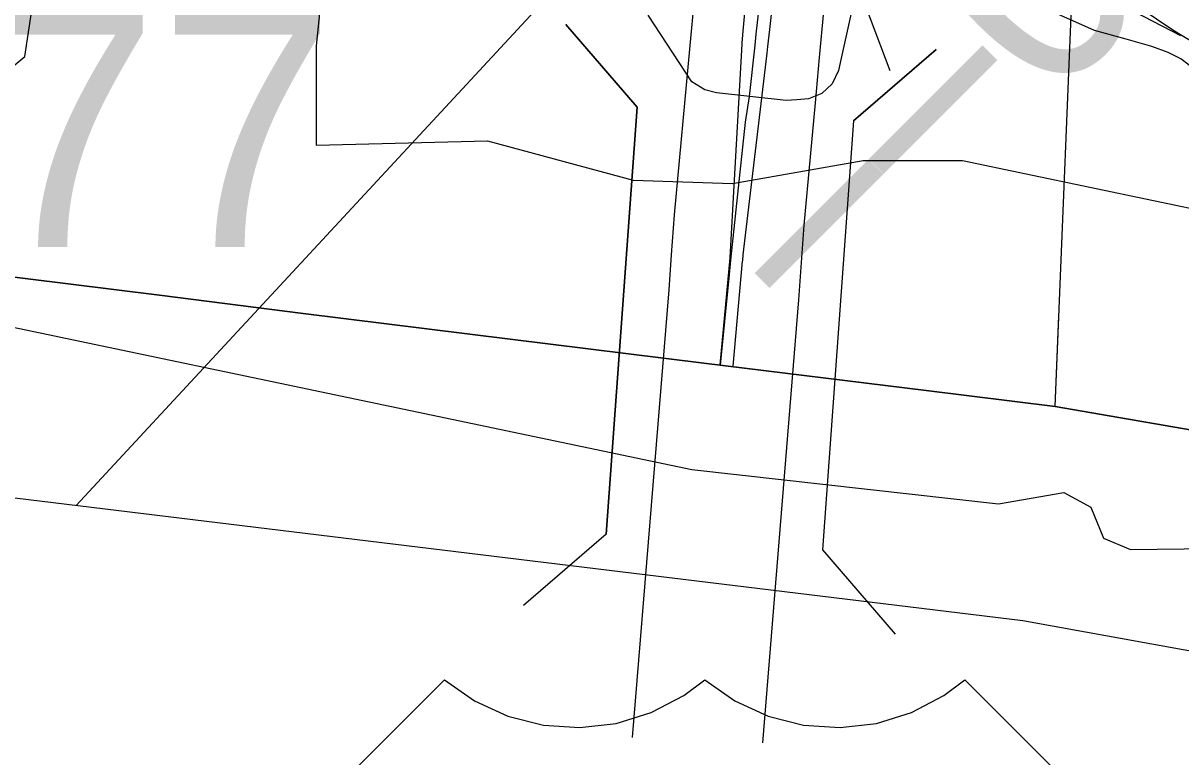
# Model space of a CAD drawing. Extents: x -157.2 to -99.3, y 12.2 to 46.2.
# Drawn here: x -149.088 to -148.554, y 35.978 to 36.316 of the extents above; entities that cross this region are included whole.
import ezdxf

# ---------------------------------------------------------------- set-up
doc = ezdxf.new("R2010")
doc.units = 0
for name, color, linetype in [('tdCoCityStreetMinor', 7, 'Continuous'), ('tdCoClipBndry', 7, 'Continuous'), ('tdCoCoBndry', 7, 'Continuous'), ('tdCoCorpBndry', 7, 'Continuous'), ('tdCoDivCarto', 7, 'Continuous'), ('tdCoHydroRiver', 7, 'Continuous'), ('tdCoInt', 7, 'Continuous'), ('tdCoIntRamp', 7, 'Continuous'), ('tdCoPriCL', 7, 'Continuous'), ('tdCoPriDiv', 7, 'Continuous'), ('tdCoSectLine', 7, 'Continuous'), ('tdCoSectLinePart', 7, 'Continuous'), ('tdCoShieldUsRte', 7, 'Continuous'), ('tdCoStBndry', 7, 'Continuous'), ('tdCoStBndryPart', 7, 'Continuous'), ('tdCoStrucDivPri', 7, 'Continuous'), ('tdCoStrucPriMaintName', 7, 'Continuous'), ('tdCoStrucSec', 7, 'Continuous'), ('tdCoTwpBndryShd', 7, 'Continuous'), ('tdStHwyPriRefPost1', 7, 'Continuous'), ('tdStHwyPriRefPost5', 7, 'Continuous')]:
    doc.layers.add(name, color=color, linetype=linetype)

msp = doc.modelspace()

# ---------------------------------------------------------------- linework, layer by layer
at = {"layer": 'tdCoCityStreetMinor'}
for points in [[(-148.53083, 36.276), (-148.54061, 36.28823), (-148.54744, 36.29466), (-148.55407, 36.29968), (-148.55981, 36.30273), (-148.56746, 36.30544), (-148.57929, 36.3089), (-148.59384, 36.31284), (-148.62491, 36.32665), (-148.66363, 36.34317), (-148.67152, 36.34589), (-148.67744, 36.34687), (-148.68854, 36.3449), (-148.69717, 36.33948), (-148.70235, 36.33356), (-148.70457, 36.32788), (-148.7107, 36.30009)], [(-148.73115, 36.28089), (-148.73613, 36.28054), (-148.76819, 36.28399), (-148.77362, 36.28547), (-148.77954, 36.28917), (-148.79976, 36.31999)], [(-148.7107, 36.30009), (-148.71197, 36.29435), (-148.71493, 36.28818), (-148.71961, 36.28374), (-148.72578, 36.28128), (-148.73115, 36.28089)]]:
    msp.add_lwpolyline(points, dxfattribs=at)
at = {"layer": 'tdCoClipBndry'}
msp.add_lwpolyline([(-147.25054, 33.70952), (-147.24775, 34.07296), (-147.25857, 34.18458), (-147.26935, 34.41243), (-147.30503, 34.63993), (-147.34667, 34.81211), (-147.35749, 34.88891), (-147.37587, 34.95785), (-147.39974, 35.04582), (-147.4935, 35.27494), (-147.56118, 35.41328), (-147.66993, 35.57207), (-147.82096, 35.73684), (-147.89948, 35.80515), (-148.07214, 35.90589), (-148.15095, 35.92571), (-148.2271, 35.9556), (-148.37612, 35.99492), (-148.62697, 36.04036), (-149.37009, 36.13081), (-149.77127, 36.20598)], dxfattribs=at)
at = {"layer": 'tdCoCoBndry'}
msp.add_lwpolyline([(-148.52392, 36.1241), (-148.612, 36.13924), (-148.67145, 36.14661), (-148.77412, 36.15933), (-148.8634, 36.17039), (-148.95889, 36.18222), (-149.0251, 36.1907), (-149.10833, 36.20099), (-149.20431, 36.21067), (-149.26689, 36.21793), (-149.35801, 36.23004), (-149.45096, 36.24519), (-149.5427, 36.26641), (-149.58705, 36.2755), (-149.70004, 36.29732)], dxfattribs=at)
at = {"layer": 'tdCoCorpBndry'}
msp.add_lwpolyline([(-149.69967, 36.29732), (-149.58667, 36.2755), (-149.54232, 36.26641), (-149.45058, 36.24519), (-149.35763, 36.23004), (-149.26651, 36.21793), (-149.20394, 36.21067), (-149.10795, 36.20099), (-149.02472, 36.1907), (-148.95851, 36.18222), (-148.86302, 36.17039), (-148.77374, 36.15933), (-148.67107, 36.14661), (-148.61163, 36.13924), (-148.52354, 36.1241)], dxfattribs=at)
at = {"layer": 'tdCoDivCarto'}
for points in [[(-148.75306, 36.3441), (-148.75374, 36.33854), (-148.7565, 36.30734), (-148.75655, 36.30651)], [(-148.75306, 36.3441), (-148.75374, 36.33854), (-148.7565, 36.30734), (-148.75655, 36.30651)], [(-148.74367, 36.31336), (-148.74038, 36.34257)], [(-148.74367, 36.31336), (-148.74038, 36.34257)], [(-148.74455, 36.30552), (-148.74367, 36.31336)], [(-148.74455, 36.30552), (-148.74367, 36.31336)], [(-148.75655, 36.30651), (-148.7602, 36.2411)], [(-148.75655, 36.30651), (-148.7602, 36.2411)], [(-148.75222, 36.24035), (-148.7449, 36.30237), (-148.74455, 36.30552)], [(-148.75222, 36.24035), (-148.7449, 36.30237), (-148.74455, 36.30552)], [(-148.7602, 36.2411), (-148.76205, 36.208), (-148.76206, 36.20788), (-148.76671, 36.15846)], [(-148.7602, 36.2411), (-148.76205, 36.208), (-148.76206, 36.20788), (-148.76671, 36.15846)], [(-148.75615, 36.2063), (-148.75612, 36.20664), (-148.75588, 36.20932), (-148.75222, 36.24035)], [(-148.75615, 36.2063), (-148.75612, 36.20664), (-148.75588, 36.20932), (-148.75222, 36.24035)], [(-148.76059, 36.15783), (-148.76059, 36.1579), (-148.75615, 36.2063)], [(-148.76059, 36.15783), (-148.76059, 36.1579), (-148.75615, 36.2063)], [(-148.7606, 36.15771), (-148.76059, 36.15783)], [(-148.7606, 36.15771), (-148.76059, 36.15783)]]:
    msp.add_lwpolyline(points, dxfattribs=at)
at = {"layer": 'tdCoHydroRiver'}
for points in [[(-149.73782, 36.43221), (-149.50997, 36.40226), (-149.44124, 36.38094), (-149.36218, 36.33874), (-149.31694, 36.32297), (-149.18009, 36.30878), (-149.10022, 36.29024), (-149.08723, 36.30085), (-149.07291, 36.3967), (-149.05079, 36.39751), (-148.96608, 36.38197), (-148.9458, 36.37495), (-148.95289, 36.3057), (-148.95288, 36.2599), (-148.87388, 36.26192), (-148.80662, 36.24381), (-148.7609, 36.24224), (-148.70056, 36.2528), (-148.65478, 36.2528), (-148.53723, 36.22822)], [(-149.64975, 36.28388), (-149.60756, 36.27138), (-149.56047, 36.26344), (-149.48739, 36.23091), (-149.39518, 36.20405), (-149.33532, 36.20041), (-149.23882, 36.20657), (-148.77961, 36.11022), (-148.63808, 36.09429), (-148.60791, 36.09957), (-148.59552, 36.09282), (-148.58969, 36.07841), (-148.57724, 36.07324), (-148.44144, 36.07489)]]:
    msp.add_lwpolyline(points, dxfattribs=at)
at = {"layer": 'tdCoInt'}
msp.add_lwpolyline([(-148.68288, 36.39437), (-148.66765, 36.38598), (-148.63574, 36.36654), (-148.58735, 36.33333), (-148.55767, 36.31312), (-148.54254, 36.30389)], dxfattribs=at)
at = {"layer": 'tdCoIntRamp'}
msp.add_lwpolyline([(-148.70862, 36.38407), (-148.65394, 36.36222), (-148.6273, 36.34901), (-148.61058, 36.33997), (-148.60585, 36.33742), (-148.55419, 36.31057)], dxfattribs=at)
at = {"layer": 'tdCoPriCL'}
msp.add_lwpolyline([(-148.76642, 36.15833), (-148.76219, 36.20019), (-148.76159, 36.20676), (-148.75969, 36.22427), (-148.75778, 36.24308), (-148.75485, 36.27053), (-148.75306, 36.28239), (-148.75044, 36.30614), (-148.74987, 36.31121), (-148.74838, 36.32451)], dxfattribs=at)
at = {"layer": 'tdCoPriDiv'}
for points in [[(-148.8069, 35.9865), (-148.7901, 36.19311), (-148.78892, 36.20933), (-148.78758, 36.22781), (-148.78044, 36.30592), (-148.77844, 36.32731), (-148.77599, 36.35207), (-148.77246, 36.37336), (-148.76983, 36.38613), (-148.76633, 36.4005), (-148.76158, 36.41697), (-148.75647, 36.43213), (-148.74735, 36.45548), (-148.74277, 36.46586), (-148.73646, 36.47855), (-148.72768, 36.49457), (-148.70574, 36.53026), (-148.6988, 36.54126), (-148.68248, 36.5677), (-148.67657, 36.57709)], [(-148.7469, 35.98405), (-148.73028, 36.1885), (-148.72778, 36.2229), (-148.7226, 36.27952), (-148.7207, 36.3004), (-148.71872, 36.32156), (-148.71647, 36.34419), (-148.71345, 36.3624), (-148.71128, 36.37298), (-148.70833, 36.38509), (-148.7043, 36.39907), (-148.70007, 36.41161), (-148.69193, 36.43245), (-148.68843, 36.44039), (-148.68327, 36.45075), (-148.67578, 36.46442), (-148.6548, 36.49855), (-148.6479, 36.5095), (-148.63155, 36.53598), (-148.62577, 36.54517)]]:
    msp.add_lwpolyline(points, dxfattribs=at)
at = {"layer": 'tdCoSectLine'}
for points in [[(-148.612, 36.13924), (-148.60256, 36.36875)], [(-149.58705, 36.2755), (-149.5427, 36.26641), (-149.45096, 36.24519), (-149.35801, 36.23004), (-149.26689, 36.21793), (-149.20431, 36.21067), (-149.10833, 36.20099), (-149.0251, 36.1907), (-148.95889, 36.18222), (-148.8634, 36.17039), (-148.77412, 36.15933), (-148.67145, 36.14661), (-148.612, 36.13924)], [(-148.612, 36.13924), (-148.52392, 36.1241), (-148.42853, 36.10288), (-148.35442, 36.09258), (-148.27908, 36.07257), (-148.19585, 36.05073), (-148.12044, 36.0209), (-148.03789, 36.00038), (-147.99538, 35.97975), (-147.89449, 35.92087), (-147.84041, 35.88626), (-147.75108, 35.80855), (-147.65512, 35.70708), (-147.61734, 35.66713)]]:
    msp.add_lwpolyline(points, dxfattribs=at)
at = {"layer": 'tdCoSectLinePart'}
for points in [[(-149.58705, 36.2755), (-149.5427, 36.26641), (-149.45096, 36.24519), (-149.35801, 36.23004), (-149.26689, 36.21793), (-149.20431, 36.21067), (-149.10833, 36.20099), (-149.0251, 36.1907), (-148.95889, 36.18222), (-148.8634, 36.17039), (-148.77412, 36.15933), (-148.67145, 36.14661), (-148.612, 36.13924)], [(-148.612, 36.13924), (-148.61028, 36.18119)], [(-148.612, 36.13924), (-148.52392, 36.1241), (-148.42853, 36.10288), (-148.35442, 36.09258), (-148.27908, 36.07257), (-148.19585, 36.05073), (-148.12044, 36.0209), (-148.03789, 36.00038), (-147.99538, 35.97975), (-147.91705, 35.93403)]]:
    msp.add_lwpolyline(points, dxfattribs=at)
at = {"layer": 'tdCoShieldUsRte'}
msp.add_lwpolyline([(-148.9725, 35.93418), (-148.89363, 36.01305), (-148.87982, 36.00331), (-148.86446, 35.99625), (-148.84808, 35.9921), (-148.83122, 35.991), (-148.81444, 35.99298), (-148.79829, 35.99797), (-148.78333, 36.00582), (-148.77362, 36.01305), (-148.7598, 36.00331), (-148.74445, 35.99625), (-148.72807, 35.9921), (-148.71121, 35.991), (-148.69442, 35.99298), (-148.67828, 35.99797), (-148.66331, 36.00582), (-148.6536, 36.01305), (-148.57474, 35.93418)], dxfattribs=at)
at = {"layer": 'tdCoStBndry'}
msp.add_lwpolyline([(-149.70004, 36.29732), (-149.58705, 36.2755), (-149.5427, 36.26641), (-149.45096, 36.24519), (-149.35801, 36.23004), (-149.26689, 36.21793), (-149.20431, 36.21067), (-149.10833, 36.20099), (-149.0251, 36.1907), (-148.95889, 36.18222), (-148.8634, 36.17039), (-148.77412, 36.15933), (-148.67145, 36.14661), (-148.612, 36.13924), (-148.52392, 36.1241)], dxfattribs=at)
at = {"layer": 'tdCoStBndryPart'}
msp.add_lwpolyline([(-149.70004, 36.29732), (-149.58705, 36.2755), (-149.5427, 36.26641), (-149.45096, 36.24519), (-149.35801, 36.23004), (-149.26689, 36.21793), (-149.20431, 36.21067), (-149.10833, 36.20099), (-149.0251, 36.1907), (-148.95889, 36.18222), (-148.8634, 36.17039), (-148.77412, 36.15933), (-148.67145, 36.14661), (-148.612, 36.13924), (-148.52392, 36.1241), (-148.42853, 36.10288), (-148.35442, 36.09258), (-148.27908, 36.07257), (-148.19585, 36.05073), (-148.12044, 36.0209), (-148.03789, 36.00038), (-147.99538, 35.97975), (-147.91705, 35.93403)], dxfattribs=at)
at = {"layer": 'tdCoStrucDivPri'}
for points in [[(-148.57714, 36.54105), (-148.62434, 36.52333), (-148.70641, 36.34255), (-148.68831, 36.2944)], [(-148.83778, 36.31556), (-148.8048, 36.27743), (-148.81912, 36.08035), (-148.85726, 36.0474)], [(-148.66685, 36.30409), (-148.70499, 36.27112), (-148.71937, 36.07311), (-148.68572, 36.03421)]]:
    msp.add_lwpolyline(points, dxfattribs=at)
at = {"layer": 'tdCoStrucPriMaintName'}
msp.add_line((-148.79971, 36.37856), (-149.06355, 36.0935), dxfattribs=at)
at = {"layer": 'tdCoStrucSec'}
for p, q in [((-148.8048, 36.27743), (-148.83778, 36.31556)), ((-148.70499, 36.27112), (-148.66685, 36.30409)), ((-148.81912, 36.08035), (-148.8048, 36.27743)), ((-148.70499, 36.27112), (-148.71937, 36.07311)), ((-148.81912, 36.08035), (-148.85726, 36.0474)), ((-148.71937, 36.07311), (-148.68572, 36.03421))]:
    msp.add_line(p, q, dxfattribs=at)
at = {"layer": 'tdCoTwpBndryShd'}
msp.add_lwpolyline([(-148.52392, 36.1241), (-148.612, 36.13924), (-148.67145, 36.14661), (-148.77412, 36.15933), (-148.8634, 36.17039), (-148.95889, 36.18222), (-149.0251, 36.1907), (-149.10833, 36.20099), (-149.20431, 36.21067), (-149.26689, 36.21793), (-149.35801, 36.23004), (-149.45096, 36.24519), (-149.5427, 36.26641), (-149.58705, 36.2755), (-149.70004, 36.29732)], dxfattribs=at)

# ---------------------------------------------------------------- texts
at = {"layer": 'tdCoStrucPriMaintName'}
msp.add_text('97002L077', height=0.11, dxfattribs=at).set_placement((-149.68005, 36.21287))
at = {"layer": 'tdStHwyPriRefPost1'}
msp.add_text('‒‒0', height=0.1, rotation=45, dxfattribs=at).set_placement((-148.72114, 36.17133))
at = {"layer": 'tdStHwyPriRefPost5'}
msp.add_text('‒‒0', height=0.1, rotation=45, dxfattribs=at).set_placement((-148.72114, 36.17133))

doc.saveas('drawing.dxf')
